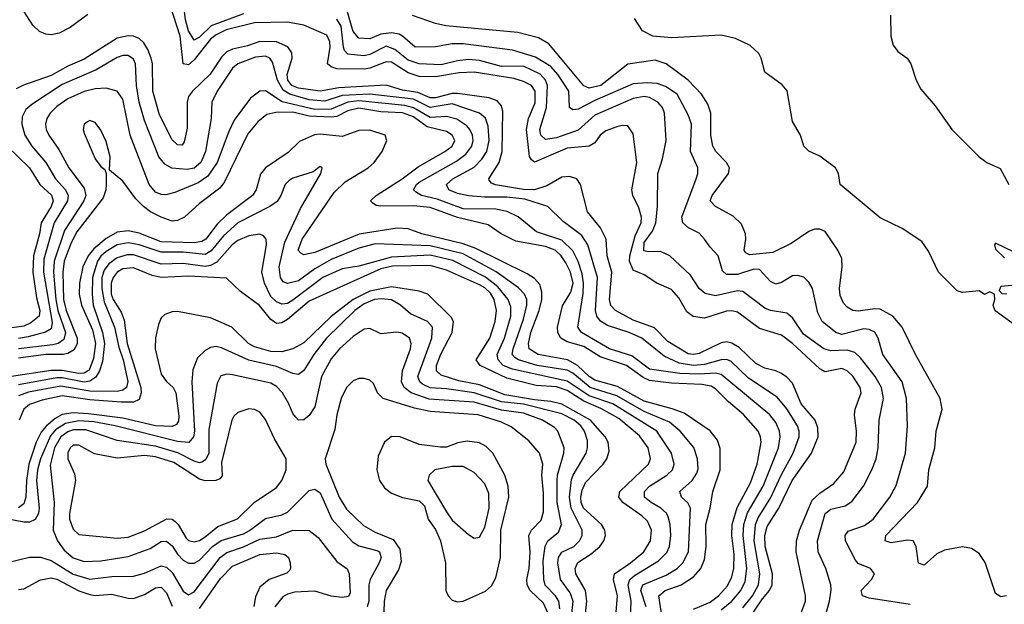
# Model space of a CAD drawing. Header units: inches. Extents: x 884549 to 1028252, y 526810 to 653624.
# Tile 479 of 656: x 941355 to 944942, y 595019 to 597151. Entities that reach past the tile are written whole.
import ezdxf

# ---------------------------------------------------------------- set-up
doc = ezdxf.new("R2010")
doc.units = ezdxf.units.IN
doc.header["$MEASUREMENT"] = 0
doc.layers.add('A9549', color=7, linetype='Continuous')

msp = doc.modelspace()

# ---------------------------------------------------------------- linework, layer by layer
at = {"layer": 'A9549', "color": 5}
for points, elevation in [([(942170, 597171.6), (942052.5, 597127.5), (942010, 597086.4), (941990, 597075.6), (941970, 597109.9), (941958.9, 597150), (941945.1, 597265.1)], 2160), ([(944199.1, 594980.9), (944218.1, 595030), (944218.1, 595050), (944183.9, 595210), (944185.2, 595250), (944195.7, 595290), (944241.7, 595398.3), (944270, 595424.8), (944321, 595459), (944357.5, 595502.5), (944402.2, 595610), (944403.5, 595650), (944396.3, 595710), (944398.5, 595730), (944420.9, 595790), (944417.2, 595810), (944390, 595850.4), (944370, 595870.9), (944350, 595879.2), (944290, 595866.7), (944270, 595877.3), (944170, 595970.3), (944130, 596000.4), (944050, 596024.3), (943970, 596084), (943950, 596089.6), (943930, 596087.3), (943850, 596062.5), (943808.8, 596068.8), (943785.3, 596085.3), (943756.7, 596136.7), (943730, 596166.7), (943675.8, 596190), (943630, 596220.1), (943590, 596237.7), (943576.8, 596270), (943577.8, 596290), (943597.8, 596362.2), (943619.6, 596410), (943620.3, 596430), (943610, 596464.8), (943588.6, 596510), (943585.1, 596530), (943603.2, 596630), (943590, 596734.7), (943570, 596763.1), (943550, 596764.6), (943530, 596759.9), (943490, 596744.7), (943470.2, 596730), (943450, 596702), (943430.2, 596690), (943350, 596682.4), (943230, 596630.8), (943219.1, 596639.1), (943212.3, 596652.3), (943201.4, 596750), (943209, 596790), (943232.3, 596847.7), (943232.5, 596890), (943219, 596910), (943190, 596925.3), (943155.5, 596935.5), (943010, 596959.3), (942956.5, 596956.5), (942870, 596942.4), (942810, 596943.9), (942770, 596956.7), (942710, 596995.2), (942690, 596996.8), (942630, 596973.4), (942610, 596969.8), (942510, 596971.9), (942490, 596978.5), (942476.3, 596990), (942486.3, 597050), (942485.3, 597070), (942473.7, 597093.7), (942390, 597130.9), (942330, 597141.7), (942210, 597138.7), (942106.8, 597113.2), (942070, 597095.3), (942050, 597078.9), (941990, 597003.6), (941970, 596986.2), (941950, 596989.8), (941939.1, 597090), (941903, 597203)], 2180), ([(941603.4, 597170), (941538.5, 597121.5), (941498.1, 597101.9), (941470, 597095.4), (941450, 597097.4), (941426.9, 597106.9), (941403, 597130), (941370, 597181)], 2180), ([(944598.8, 595018.8), (944450, 595041.9), (944425.3, 595050), (944420.9, 595070), (944458, 595110), (944468.6, 595130), (944454.7, 595150), (944410, 595168.4), (944399.5, 595179.5), (944363.9, 595250), (944362.5, 595270), (944373.6, 595286.4), (944433.3, 595306.7), (944464.6, 595330), (944525.5, 595410), (944547.8, 595452.2), (944582.2, 595570), (944589.9, 595670), (944586, 595770), (944569.9, 595830), (944499.7, 595930), (944482.8, 595990), (944470, 596011), (944450, 596021.3), (944430, 596022.9), (944350, 596003.3), (944327.8, 596010), (944278.1, 596050), (944262.2, 596082.2), (944242.8, 596170), (944230, 596193.5), (944211.5, 596211.5), (944190, 596218.4), (944170, 596216.1), (944130, 596192.2), (944110, 596186.8), (944090, 596195.9), (944050, 596239.9), (944030, 596241.3), (943970, 596221.3), (943930, 596221.8), (943915.4, 596235.4), (943899.1, 596290), (943870, 596320.8), (943850, 596350.7), (943830, 596372.5), (943791.6, 596391.6), (943771.3, 596410), (943767.4, 596430), (943819.5, 596570), (943825.9, 596590), (943825.5, 596610), (943799, 596670), (943802.5, 596770), (943790, 596803.8), (943750, 596879.5), (943707.5, 596907.5), (943677.9, 596917.9), (943640.5, 596920.5), (943590, 596916.2), (943450, 596856), (943390, 596824.4), (943370, 596822), (943357.4, 596830), (943355.6, 596890), (943317, 596950), (943290, 596979.7), (943233.8, 597013.8), (943150, 597038.8), (942970, 597062.8), (942930, 597062.1), (942870, 597051.1), (942795.1, 597050), (942749.9, 597089.9), (942737.5, 597097.5), (942710, 597102.7), (942670, 597097.8), (942630, 597080.7), (942590, 597082.6), (942570, 597107), (942546.9, 597186.9)], 2140), ([(944950, 595049.5), (944930, 595046.6), (944910, 595059), (944871.9, 595171.9), (944850, 595204.4), (944823.2, 595223.2), (944790, 595228.9), (944723.9, 595216.1), (944696.5, 595203.5), (944650, 595162), (944630, 595169.6), (944620.7, 595230), (944610.3, 595250.3), (944590, 595253.3), (944530, 595243.5), (944508.6, 595250), (944510.6, 595270), (944626.4, 595390), (944662.5, 595450), (944666.6, 595510), (944688.9, 595590), (944693.9, 595650), (944715.7, 595730), (944708, 595770), (944618.5, 595930), (944570.6, 596030), (944536.5, 596070), (944490, 596094.6), (944470, 596096.6), (944410, 596087.8), (944390, 596090.5), (944370, 596102), (944356.8, 596116.8), (944344.4, 596144.4), (944341.5, 596170), (944351.5, 596250), (944350, 596279.5), (944335.7, 596310), (944290, 596378.4), (944270, 596387.3), (944250, 596386.9), (944230, 596378), (944166, 596334), (944098.8, 596301.2), (944013.5, 596293.5), (944000.6, 596300.6), (943994.1, 596310), (944000.9, 596350), (943999.6, 596370), (943984.6, 596404.6), (943954.3, 596434.3), (943889.7, 596470), (943869.9, 596489.9), (943877.5, 596510), (943936.7, 596590), (943941, 596610), (943929.8, 596630), (943890.6, 596670), (943879.9, 596690), (943872.5, 596730), (943872.5, 596810), (943862.4, 596842.4), (943838.6, 596878.6), (943789.8, 596929.8), (943710, 596989.9), (943670, 597002.7), (943570, 596988.7), (943472.7, 596910), (943430, 596900.3), (943410, 596909.5), (943282.1, 597062.1), (943244.4, 597084.4), (943170, 597104), (942907.9, 597127.9), (942870, 597136.3), (942785.9, 597165.9)], 2120), ([(944527.2, 597167.2), (944529.1, 597090), (944537.4, 597057.4), (944554.8, 597034.8), (944587.7, 597010), (944602, 596990), (944620.7, 596930), (944637.5, 596897.5), (944690, 596836), (944750.5, 596750.5), (944850, 596650.8), (944878, 596630), (944927.5, 596607.5), (944958.8, 596550)], 2080), ([(944277.4, 594930), (944305.7, 595030), (944311.6, 595071.6), (944310.4, 595090.4), (944291.6, 595150), (944263.4, 595210), (944261.7, 595250), (944289.5, 595350.5), (944310, 595365.6), (944361.8, 595378.2), (944386.4, 595393.6), (944429.6, 595450.4), (944459.9, 595510), (944475.2, 595550), (944483, 595590), (944486.7, 595690), (944501.5, 595770), (944494.9, 595810), (944471.9, 595850), (944417.7, 595917.7), (944397, 595937), (944370, 595945.9), (944310, 595943.3), (944284.9, 595950), (944210, 596004.5), (944170, 596063.4), (944150, 596080.7), (944090, 596090.8), (944070, 596098.3), (943990, 596159), (943970, 596161.8), (943890, 596143.2), (943851.7, 596151.7), (943830.6, 596170), (943798.6, 596218.6), (943723.7, 596290), (943690, 596305.7), (943644.7, 596304.7), (943628.4, 596308.4), (943630, 596337.8), (943660.7, 596379.3), (943673.1, 596410), (943678.9, 596470), (943679.9, 596590), (943697.3, 596642.7), (943710.3, 596709.7), (943704.3, 596810), (943696.2, 596830), (943679.7, 596850), (943650, 596867.2), (943630, 596870.9), (943590, 596863.2), (943450, 596802.8), (943390, 596747.4), (943310, 596719.2), (943270, 596714.1), (943254.1, 596730), (943250.3, 596750), (943274.6, 596830), (943277.3, 596910), (943270.1, 596930.1), (943251.4, 596951.4), (943190, 596980.6), (943110, 596979.5), (943030, 597001.6), (942990, 597005.4), (942950, 597001.1), (942890, 596985.7), (942810, 596989.2), (942770, 597002.7), (942722, 597042), (942690, 597053.4), (942630, 597023.7), (942610, 597019.3), (942550, 597024.8), (942537.9, 597037.9), (942534.1, 597050), (942526.3, 597126.3), (942510, 597152.1)], 2160), ([(945030, 596002), (944909.3, 596089.3), (944902, 596110), (944908, 596130), (944906, 596150), (944890, 596158), (944870, 596148.7), (944850, 596162), (944790, 596156), (944770, 596162), (944702.9, 596230), (944666, 596306), (944641.7, 596341.7), (944570, 596389.3), (944490, 596427.6), (944343.6, 596550), (944338.4, 596590), (944327, 596610), (944270, 596652.8), (944230, 596671.5), (944211.5, 596690), (944199.1, 596730), (944170, 596779), (944151, 596891), (944133.3, 596913.3), (944070, 596959.6), (944056.5, 597010), (944047.5, 597027.5), (944016.3, 597056.3), (943962.3, 597082.3), (943910, 597093.7), (943730, 597084.9), (943661.5, 597090), (943624, 597110), (943594.7, 597154.7)], 2080), ([(944012.3, 594967.7), (944060.6, 595039.4), (944086.9, 595070), (944096.8, 595090), (944097.5, 595130), (944070.8, 595230), (944070.2, 595270), (944077.6, 595302.4), (944121.2, 595370), (944169.2, 595470), (944240.1, 595570), (944264.4, 595630), (944263, 595663), (944253.1, 595690), (944202.2, 595750), (944170, 595825.6), (944150, 595847.4), (944130, 595861), (944110, 595870.8), (944070, 595880.3), (944037.3, 595897.3), (943975.6, 595955.6), (943950, 595971.8), (943930, 595976.5), (943910, 595972.4), (943830, 595933.9), (943810, 595929.7), (943790, 595932.4), (943716.8, 595976.8), (943667.7, 596027.7), (943590, 596054.9), (943525.8, 596090), (943509, 596109), (943503.6, 596130), (943512.2, 596230), (943495.6, 596290), (943491.5, 596350), (943471.5, 596391.5), (943423.2, 596450), (943398, 596550), (943384.9, 596570), (943358.3, 596578.3), (943330, 596576.7), (943275.3, 596544.7), (943230, 596529.6), (943190, 596531.4), (943087.9, 596547.9), (943073.9, 596553.9), (943065.5, 596565.5), (943063.8, 596570), (943101.5, 596630), (943113, 596670), (943115.2, 596815.2), (943110, 596837), (943094.2, 596854.2), (943065.3, 596865.3), (942950, 596881.2), (942930, 596881.8), (942870, 596865.1), (942850, 596865.1), (942804.8, 596884.8), (942750, 596893.6), (942690, 596911.8), (942517.5, 596902.5), (942450, 596889.8), (942370, 596900.8), (942346.4, 596910), (942331.9, 596930), (942329.6, 596950.4), (942347, 597010), (942346.1, 597030), (942331.8, 597051.8), (942290.1, 597070.1), (942230, 597070.7), (942185.2, 597054.8), (942130, 597043.4), (942110, 597033.4), (942090, 597014.3), (942048.3, 596951.7), (941984.5, 596890), (941969.8, 596870), (941964.6, 596850), (941965.4, 596754.6), (941954.2, 596705.8), (941947.2, 596692.8), (941930, 596693.8), (941910, 596712.2), (941864.1, 596804.1), (941839.9, 596890), (941838.3, 596990), (941834, 597010), (941822.2, 597042.2), (941806.7, 597066.7), (941790, 597081.7), (941770, 597089.9), (941750, 597091.8), (941710, 597083.1), (941590, 597006.4), (941530, 596981), (941470, 596947.5), (941368.3, 596911.7), (941341.8, 596898.2)], 2220), ([(943990, 595005.7), (944025.1, 595050), (944047.1, 595090), (944052, 595130), (944030.3, 595250), (944035.4, 595310), (944045.5, 595334.5), (944091.9, 595408.1), (944129.5, 595490.5), (944173.1, 595570), (944194.4, 595630), (944194.5, 595650), (944188.5, 595670), (944150, 595732.3), (944114.3, 595774.3), (944010, 595843.4), (943945.8, 595905.8), (943930, 595911.5), (943910, 595910.5), (943850, 595894), (943810.2, 595889.8), (943757.7, 595897.7), (943703.2, 595923.2), (943621.5, 595990), (943575.9, 596010), (943496, 596036), (943471, 596051), (943457.2, 596070), (943453.2, 596090), (943459.7, 596210), (943424.6, 596330), (943403.3, 596363.3), (943335.2, 596415.2), (943278.9, 596470), (943195.6, 596495.6), (943130, 596503.9), (943050, 596502.9), (942990, 596508.6), (942950, 596517.2), (942918.1, 596530), (942909.9, 596550), (942933.2, 596570), (943010, 596612.6), (943038.6, 596641.4), (943056.4, 596670), (943064.8, 596710), (943061.9, 596761.9), (943051.7, 596791.7), (943030.6, 596810), (942930, 596844), (942850, 596829.8), (942790, 596860.3), (942630, 596878.9), (942530, 596873.9), (942466.3, 596853.7), (942410, 596858.2), (942338.4, 596878.4), (942314.1, 596894.1), (942294.2, 596930), (942276, 596996), (942266.2, 597010), (942250, 597017.9), (942213.4, 597013.4), (942150, 596989.1), (942130, 596973.2), (942074.3, 596890), (942054.7, 596850), (942052.4, 596790), (942031.4, 596670), (942014.9, 596630), (941990, 596608.8), (941964.6, 596604.6), (941909.2, 596609.2), (941883.7, 596623.7), (941862.3, 596650), (941810, 596783.5), (941790, 596849.8), (941780.7, 596910), (941776.8, 596990), (941770, 597006.9), (941750, 597019.9), (941730, 597020.3), (941710, 597013.2), (941632.8, 596967.2), (941510, 596914.5), (941399.1, 596840.9), (941377.5, 596822.5), (941363.6, 596796.4), (941362.2, 596770), (941373.8, 596730), (941399, 596690), (941449.8, 596629.8), (941485.1, 596570), (941521.6, 596530), (941531.7, 596510), (941528.4, 596490), (941480.9, 596410), (941442.4, 596277.6), (941441.7, 596230), (941473.6, 596046.4), (941470, 596023.9), (941448.6, 596011.4), (941385.5, 595994.5), (941350, 595988)], 2240), ([(943910, 594999), (943949.8, 595030.2), (943982.3, 595070), (943997.9, 595102.1), (944003.9, 595150), (943990.7, 595270), (943993.1, 595310), (944006.8, 595353.2), (944063.4, 595450), (944119, 595590), (944125, 595630), (944122.7, 595650), (944110, 595681.7), (944087.8, 595710), (943910, 595857.2), (943890, 595861.4), (943830, 595858), (943760.5, 595860.5), (943650, 595876.6), (943585.6, 595925.6), (943503.2, 595950), (943402.1, 596010), (943388, 596030), (943408.2, 596151.8), (943409.3, 596190), (943403.9, 596223.9), (943389.4, 596269.4), (943370, 596307.9), (943330, 596346.2), (943237.3, 596377.3), (943171.2, 596431.2), (943131.3, 596451.3), (943090, 596459.7), (942970, 596460.8), (942875.6, 596495.6), (942818.2, 596510), (942800.1, 596520.1), (942789.3, 596530), (942800.3, 596550), (942810, 596557.9), (942945.8, 596634.2), (942980.2, 596659.8), (943001.6, 596690), (943006.4, 596710), (943004.7, 596730), (942995.4, 596750), (942983.3, 596763.3), (942947.7, 596787.7), (942910, 596797.5), (942850, 596794.2), (942790, 596829), (942757.8, 596837.8), (942590, 596854.4), (942550, 596849.2), (942490, 596824.7), (942430, 596823.6), (942311.6, 596851.6), (942250, 596891.3), (942230, 596890.4), (942196, 596864), (942136.2, 596783.8), (942116.7, 596743.3), (942074.4, 596630), (942040.4, 596579.6), (942004.7, 596555.3), (941920.1, 596519.9), (941887.8, 596512.2), (941870, 596513.1), (941850, 596521.5), (941826.1, 596550), (941757.5, 596730), (941730, 596861), (941710, 596889.8), (941670, 596900.4), (941630, 596898.1), (941590, 596888.8), (941530, 596861.7), (941490, 596833.5), (941466.1, 596810), (941453.4, 596790), (941448.3, 596770), (941450.6, 596750), (941461.5, 596730), (941497.5, 596677.5), (941533.3, 596610), (941590, 596536.2), (941596, 596510), (941588, 596490), (941518.6, 596381.4), (941480.4, 596270), (941478.2, 596230), (941486.2, 596130), (941493.2, 596090), (941521.8, 596010), (941515.6, 595984.4), (941495, 595970), (941475.1, 595964.9), (941350, 595950.1)], 2260), ([(943810, 595001.3), (943870, 595027.2), (943900.3, 595050), (943933.3, 595086.7), (943950, 595119.8), (943956.6, 595150), (943957.9, 595202.1), (943949.3, 595270), (943951.2, 595310), (943968.4, 595371.6), (944017.6, 595462.4), (944041.5, 595530), (944056.4, 595610), (944054.2, 595630), (944045.6, 595650), (943991.6, 595711.6), (943937.2, 595757.2), (943890, 595804.9), (943874, 595814), (943840.6, 595820.6), (943730, 595825.2), (943650, 595835.6), (943625.8, 595845.8), (943565.1, 595890), (943470, 595920.9), (943410, 595958.7), (943350, 595975.6), (943326.9, 595990), (943315.7, 596010), (943314.2, 596030), (943332.5, 596107.5), (943363, 596157), (943371, 596190), (943361.2, 596230), (943344.4, 596264.4), (943327.7, 596290), (943305.5, 596310), (943270, 596323.3), (943162.5, 596342.5), (943108.5, 596370), (943062.1, 596402.1), (942950, 596429.2), (942850, 596465.9), (942790, 596472.2), (942670.3, 596470.3), (942653.2, 596473.2), (942641.2, 596481.2), (942633, 596490), (942653.2, 596510), (942748.2, 596570), (942806.3, 596613.7), (942904.2, 596670), (942930.8, 596690), (942939.7, 596710), (942930.4, 596730), (942910, 596742.8), (942839.9, 596759.9), (942790, 596795.8), (942750, 596810.7), (942670, 596814.5), (942590, 596827.5), (942550, 596818), (942510, 596797.6), (942490, 596795.2), (942410, 596798.7), (942350, 596813.5), (942288.3, 596811.7), (942255.1, 596804.9), (942221.9, 596778.1), (942186.2, 596733.8), (942101, 596559), (942084.1, 596535.9), (942010, 596479.8), (941955.5, 596430), (941930, 596418.1), (941910, 596416), (941869.9, 596430), (941831.9, 596450), (941805.5, 596470), (941777.7, 596497.7), (941730, 596562), (941682, 596602), (941684.2, 596650), (941670, 596706), (941650, 596747.6), (941630, 596775.1), (941610, 596783.1), (941601.3, 596778.7), (941589.1, 596770), (941586.4, 596750), (941590, 596737.3), (941630, 596643.6), (941650, 596615.2), (941664.7, 596604.7), (941669.4, 596589.4), (941669.6, 596549.6), (941668.3, 596530), (941658.7, 596501.3), (941563.5, 596376.5), (941542.7, 596337.3), (941517, 596270), (941512.1, 596230), (941514.3, 596130), (941523.7, 596090), (941563.6, 595990), (941564, 595970), (941553, 595947), (941530, 595933.7), (941512.6, 595930), (941450, 595929.8), (941350, 595916.3)], 2280), ([(943695.8, 594970), (943683, 595050), (943707.1, 595070), (943764.7, 595090), (943810, 595118.9), (943836.8, 595150), (943850, 595182.8), (943856.4, 595230), (943854.9, 595310), (943871, 595370), (943880.5, 595430), (943906.9, 595510), (943906.8, 595586.8), (943897.5, 595617.5), (943870, 595651.7), (943775.6, 595715.6), (943732.1, 595732.1), (943630, 595759.9), (943532.7, 595812.7), (943450, 595836.1), (943430, 595849.4), (943387.5, 595890), (943350.8, 595910), (943243.5, 595930), (943210.4, 595950), (943208.6, 595970), (943217.2, 596010), (943247.2, 596090), (943256.8, 596130), (943257.7, 596157.7), (943250, 596184.7), (943230, 596207.5), (943204.3, 596224.3), (943016.7, 596316.7), (942970, 596332.9), (942820.3, 596370), (942770, 596388.1), (942730, 596390.4), (942591.1, 596368.9), (942430, 596301.7), (942390, 596293.3), (942378.8, 596298.8), (942369.9, 596310), (942384.3, 596350), (942500.1, 596519.9), (942540.1, 596559.9), (942624.6, 596610), (942645.9, 596630), (942675.4, 596670), (942693, 596710), (942686, 596730), (942630, 596747.2), (942590, 596746.2), (942530, 596724.3), (942450, 596733.5), (942428.7, 596731.3), (942373.8, 596706.2), (942333.1, 596666.9), (942250, 596610.3), (942232.7, 596587.3), (942216.1, 596530), (942202.5, 596510), (942110, 596439.3), (942074.8, 596405.2), (942033.1, 596350), (942018.6, 596341.4), (941990, 596336.4), (941870, 596341.2), (941790, 596371.9), (941750, 596380.5), (941710, 596375.4), (941670, 596352.7), (941624.9, 596315.1), (941604.5, 596290), (941585, 596250), (941572.4, 596190), (941571.8, 596150), (941580.1, 596110), (941619.6, 596019.6), (941630.4, 595970.4), (941624.2, 595915.8), (941607.3, 595872.7), (941590, 595862), (941570, 595861.1), (941510, 595872.1), (941470, 595871.5), (941324.7, 595850)], 2320), ([(941309.2, 596689.2), (941390.4, 596610), (941428.4, 596550), (941471.2, 596511.2), (941476.4, 596490), (941469.1, 596470), (941433.1, 596410), (941427.4, 596370), (941404.7, 596290), (941402.7, 596230), (941416.5, 596136.5), (941427.9, 596090), (941425.4, 596070), (941395.1, 596044.9), (941370, 596032.6), (941230, 596013.2)], 2220), ([(943637.6, 595010), (943618.4, 595070), (943624.9, 595090), (943710, 595124.8), (943749.9, 595150), (943770.8, 595170), (943791, 595210), (943798.3, 595370), (943788.8, 595388.8), (943766.3, 595410), (943759.8, 595430), (943805.3, 595470), (943822.4, 595497.6), (943826.6, 595513.4), (943824.9, 595550), (943810.9, 595590.9), (943761.3, 595650), (943722.6, 595682.6), (943630, 595722.4), (943530, 595778.6), (943433.6, 595810), (943370, 595862), (943350, 595872.4), (943240.2, 595890), (943171.6, 595910), (943158.7, 595918.7), (943149.1, 595930), (943152.9, 595950), (943190, 596058.3), (943202.9, 596110), (943202.2, 596130), (943194, 596150), (943172.7, 596172.7), (943090.9, 596230.9), (942970, 596297.3), (942850, 596325.7), (942650, 596333.6), (942590, 596317.4), (942490, 596275.9), (942430, 596242.6), (942370, 596198.9), (942330, 596188.5), (942315.3, 596195.3), (942304.4, 596210), (942300.6, 596250), (942320.2, 596339.8), (942378.2, 596461.8), (942452.4, 596590), (942456.2, 596610), (942450, 596615.6), (942423.6, 596596.4), (942350, 596572.8), (942336, 596564), (942322.2, 596550), (942306.6, 596510), (942292.3, 596487.7), (942266.5, 596470), (942150, 596409.6), (942097.3, 596362.7), (942052.6, 596307.4), (942030, 596293.9), (941950, 596302.6), (941870, 596302.6), (941790.1, 596329.9), (941750, 596336.6), (941710, 596329.2), (941670, 596305.5), (941650, 596288.1), (941638.4, 596270), (941620.6, 596210), (941618.6, 596150), (941622.9, 596110), (941657, 596010), (941663.2, 595970), (941655.9, 595904.1), (941646, 595870), (941632.7, 595847.3), (941610, 595832.6), (941590, 595829.5), (941510, 595844.7), (941490, 595844.3), (941350, 595819.8)], 2340), ([(943580.6, 594970), (943583, 595030), (943571.8, 595090), (943578.3, 595110), (943595.3, 595124.7), (943682.5, 595177.5), (943712.3, 595207.7), (943722.9, 595230), (943727.6, 595270), (943725.1, 595310), (943717.8, 595337.8), (943711.2, 595351.2), (943691, 595370), (943655.8, 595390), (943631.6, 595410), (943630.9, 595430), (943649.4, 595450), (943713, 595490), (943733.3, 595510), (943739.5, 595530), (943729.9, 595570), (943675.6, 595650), (943515.6, 595750), (943430, 595779.7), (943350, 595833), (943150, 595876.7), (943116.3, 595890), (943097.6, 595910), (943093.9, 595930), (943121.2, 595990), (943143.8, 596070), (943143.9, 596103.9), (943134.9, 596130), (943097.1, 596177.1), (943052, 596212), (942932.9, 596272.9), (942850, 596292.5), (942710, 596285.3), (942590, 596252), (942530, 596241.8), (942459.2, 596210), (942350, 596128.3), (942330, 596115.3), (942310, 596113.2), (942290, 596121.6), (942270, 596141.3), (942246.3, 596190), (942236.9, 596230), (942253.6, 596330), (942253, 596350), (942242.9, 596362.9), (942230, 596368.1), (942190, 596362.5), (942150, 596345.4), (942129.1, 596330), (942073.4, 596266.6), (942050, 596254.8), (942030, 596251), (941950, 596261.5), (941870, 596259.4), (941770, 596293.3), (941746.9, 596293.1), (941710, 596282), (941679.3, 596260.7), (941662.5, 596237.5), (941654.6, 596210), (941653.9, 596170), (941662.4, 596122.4), (941700.5, 596030), (941716.2, 595956.2), (941732.2, 595910), (941749, 595831), (941743.4, 595810), (941730, 595799.9), (941710, 595795.4), (941610, 595796.8), (941505.1, 595814.9), (941387.1, 595792.9), (941350, 595778.6)], 2360), ([(945008.4, 596288.4), (944910, 596335.3), (944906.8, 596330), (944910, 596314), (944942.8, 596282.8)], 2080), ([(943527.4, 594990), (943533, 595050), (943518.8, 595110), (943522.1, 595130), (943580.6, 595170), (943629, 595210), (943653.5, 595250), (943656.2, 595290), (943641.7, 595321.7), (943621.9, 595341.9), (943552.5, 595390), (943537.7, 595410), (943541.9, 595430), (943645.4, 595530), (943653.4, 595550), (943644.1, 595590), (943613.5, 595633.5), (943537.1, 595697.1), (943472.5, 595732.5), (943410, 595759.8), (943350, 595798.9), (943310, 595811.6), (943236.3, 595816.3), (943130, 595844.1), (943032.5, 595890), (943017.7, 595910), (943067.6, 595990), (943086.8, 596050), (943091.7, 596090), (943084, 596130), (943070, 596153.8), (943050, 596172.8), (943030, 596183.7), (942910, 596237.1), (942850, 596253.9), (942712.5, 596252.5), (942670, 596242.3), (942410, 596124.1), (942330, 596057.7), (942310, 596045.1), (942290, 596042.3), (942270, 596057.3), (942228.1, 596108.1), (942159, 596159), (942108.4, 596208.4), (941970, 596215), (941870, 596210.7), (941837.7, 596217.7), (941770, 596246.1), (941730, 596241.9), (941709.9, 596230.1), (941695.4, 596210), (941687.7, 596190), (941687.8, 596150), (941695.6, 596130), (941724.6, 596084.6), (941734.9, 596054.9), (941745.9, 595970), (941795.8, 595810), (941797.8, 595790), (941790, 595765.6), (941770, 595756.5), (941724, 595756), (941610, 595764.6), (941510, 595779.4), (941436.6, 595763.4), (941390, 595747.4), (941369.8, 595730), (941353.2, 595690)], 2380), ([(943413.1, 594950), (943421.7, 595030), (943416.3, 595070), (943381.4, 595130), (943378.6, 595150), (943388.4, 595171.6), (943437.3, 595202.7), (943468, 595230), (943482.6, 595250), (943488.6, 595270), (943486.4, 595290), (943474.5, 595310), (943408.8, 595370), (943400.7, 595390), (943399.6, 595410), (943404.2, 595435.8), (943416.4, 595463.6), (943480.1, 595530), (943493.6, 595550), (943502.4, 595577.6), (943499.3, 595610), (943488.3, 595630), (943434.8, 595690), (943330, 595749), (943290, 595758.7), (943230, 595764), (943122.3, 595782.3), (943030, 595819.2), (942954.3, 595834.3), (942890, 595854.2), (942873.2, 595870), (942873.8, 595890), (942889, 595931), (942930.5, 596010), (942935.2, 596050), (942926.2, 596066.2), (942841.5, 596150), (942810, 596160.5), (942710, 596176.2), (942630, 596160.4), (942570, 596130.8), (942490, 596068.6), (942390, 595972.4), (942349.8, 595950.2), (942310, 595939.8), (942270, 595941.2), (942210, 595957.6), (942187.9, 595970), (942128, 596030), (942050, 596063.8), (941930, 596086.4), (941910, 596084.9), (941884.1, 596075.9), (941870, 596063.1), (941860.4, 596039.6), (941849.2, 595990.8), (941848.7, 595950), (941870, 595858.3), (941890, 595831.2), (941914.2, 595810), (941923.6, 595790), (941934.5, 595705.5), (941933.4, 595686.6), (941925.5, 595674.5), (941910, 595667.3), (941850, 595670.3), (941730, 595698.3), (941606, 595714), (941550, 595716.8), (941509.4, 595710.6), (941483.9, 595696.1), (941451.3, 595668.7), (941433.5, 595646.5), (941414.8, 595610), (941388.5, 595530), (941379.7, 595470), (941377.3, 595410), (941370, 595385), (941350, 595371)], 2420), ([(944970, 596181.2), (944930, 596178), (944923.6, 596163.6), (944932.7, 596152.7), (944951.1, 596151.1)], 2080), ([(943363.3, 594950), (943371.2, 595030), (943360.9, 595060.9), (943324.7, 595110), (943315.9, 595170), (943317.9, 595190), (943330, 595209.6), (943374.2, 595230), (943394.7, 595250), (943403.7, 595270), (943404.4, 595290), (943364.2, 595370), (943357.6, 595410), (943365.7, 595474.3), (943370.9, 595490), (943418.4, 595570), (943424, 595590), (943423.5, 595616.5), (943412.9, 595650), (943398.8, 595670), (943374.9, 595690), (943330, 595714), (943190, 595749.1), (943110, 595757), (943010, 595790.6), (942910, 595805.3), (942850, 595808.6), (942821.9, 595821.9), (942812.3, 595830), (942805.2, 595850), (942856.1, 595990), (942858.5, 596030), (942841.1, 596050), (942778.3, 596078.3), (942742.8, 596110), (942710, 596128.8), (942672.9, 596132.9), (942647.2, 596130), (942610, 596114.5), (942575.7, 596090), (942472.6, 595990), (942426.1, 595930), (942390, 595871.2), (942370, 595856.7), (942350, 595860.6), (942290, 595885.7), (942190, 595909.6), (942090, 595954.7), (942070, 595959), (942050, 595956), (942030, 595945), (942002.7, 595917.3), (941985.6, 595874.4), (941982.1, 595830), (941991.6, 595650), (941988.5, 595630), (941970.9, 595609.1), (941930, 595612.4), (941703.2, 595670), (941624.6, 595684.6), (941570, 595688.6), (941521.6, 595678.4), (941485.2, 595654.8), (941466.4, 595633.6), (941430.8, 595550), (941420, 595510), (941415.7, 595470), (941425.5, 595370), (941423.2, 595350), (941411.5, 595328.5), (941390, 595318.4), (941370, 595318.2), (941230, 595345.4)], 2440), ([(943322.3, 595002.3), (943318.8, 595030), (943307, 595050), (943268.9, 595088.9), (943264, 595110), (943262, 595178), (943269, 595231), (943278.8, 595250), (943317.4, 595282.6), (943328.4, 595310), (943313.4, 595390), (943312.8, 595470), (943314.5, 595490), (943337.9, 595570), (943338.2, 595590), (943315.4, 595650), (943303.3, 595663.3), (943259, 595690), (943190, 595716.1), (943110, 595727.5), (943010, 595756.4), (942846.7, 595766.7), (942780.6, 595790), (942755.1, 595810), (942745.8, 595830), (942749.9, 595870), (942778.5, 595950), (942781, 595970), (942775.4, 595990), (942748, 596008), (942729, 596011), (942670, 596005.2), (942630, 596024.8), (942610, 596021.8), (942570, 595995.2), (942520.1, 595950), (942490, 595913.6), (942454.6, 595850), (942430, 595739.1), (942410, 595707.6), (942390, 595692.1), (942370, 595691), (942360.9, 595700.9), (942350, 595714.3), (942335.7, 595750), (942312.3, 595790), (942290, 595813.3), (942270, 595824.8), (942130, 595856.2), (942110, 595858.4), (942087.3, 595852.7), (942074.4, 595825.6), (942043.3, 595656.7), (942044, 595570), (942033, 595547), (942021.2, 595538.8), (942010, 595535.1), (941990, 595540.8), (941931.1, 595571.1), (941850, 595595.7), (941710, 595616), (941595.2, 595655.2), (941550, 595655), (941530, 595648.4), (941504.3, 595630), (941482.1, 595590), (941466.3, 595526.3), (941479.9, 595390), (941477.2, 595290), (941492.3, 595250), (941516.4, 595216.4), (941550, 595189), (941590, 595175.7), (941650, 595177.7), (941750, 595193), (941830, 595222.5), (941870, 595247.6), (941890, 595249.2), (941910, 595232.7), (941930, 595201.5), (941950, 595180.1), (941970, 595169.1), (941990, 595169.6), (942010, 595180.3), (942057.3, 595230), (942088.7, 595251.3), (942170, 595276), (942192.3, 595287.7), (942250, 595331.6), (942310, 595345.6), (942330, 595355.6), (942410, 595433.9), (942430, 595438.9), (942450, 595425.9), (942492.5, 595330), (942567.2, 595247.2), (942590, 595232.7), (942655.9, 595215.9), (942665.2, 595210), (942671.6, 595190), (942665, 595170), (942631.6, 595110), (942626.7, 595090), (942627.4, 595030), (942621.2, 595010)], 2460), ([(943278.2, 594990), (943263, 595023), (943214.4, 595070), (943203.8, 595090), (943202.6, 595110), (943210.8, 595150), (943214.4, 595210), (943209.9, 595270.1), (943219.9, 595290), (943254.6, 595325.4), (943263.5, 595356.5), (943263.8, 595423.8), (943256.9, 595490), (943260.3, 595530), (943248.1, 595570), (943210, 595615.4), (943145.7, 595665.7), (943110, 595683.3), (943025.1, 595710), (942850, 595722.3), (942793.7, 595733.7), (942679.5, 595770), (942658.3, 595790), (942643.8, 595823.8), (942630, 595836.8), (942610, 595842.8), (942590, 595842.2), (942570, 595833.6), (942545.9, 595810), (942526.3, 595770), (942510.8, 595710), (942503.4, 595656.6), (942468.1, 595550), (942470.1, 595530), (942519.2, 595410), (942546, 595366), (942607, 595307), (942650, 595281.8), (942715.9, 595255.9), (942739.9, 595219.9), (942744.7, 595175.3), (942734.6, 595145.4), (942690, 595069.7), (942682.5, 595030), (942681.3, 594990)], 2480), ([(941310, 595171.9), (941390, 595191), (941430, 595191.5), (941470, 595178.9), (941550, 595129.5), (941610, 595111), (941690, 595120.5), (941770, 595121.7), (941810, 595132.1), (941870, 595159.2), (941890, 595154.4), (941910, 595135.7), (941950, 595066.6), (941970, 595053.8), (941990, 595065), (942085.4, 595190), (942110, 595208), (942170, 595228.3), (942230, 595256.5), (942290, 595264.6), (942350, 595289.6), (942410, 595288.3), (942442.4, 595262.4), (942510, 595174.8), (942548.3, 595148.3), (942555.4, 595130), (942558.6, 595061.4), (942552.6, 595047.4), (942530, 595043.4), (942490, 595048.6), (942430, 595066.5), (942356.4, 595063.6), (942330, 595056.6), (942313.4, 595046.6), (942284.7, 595010)], 2440), ([(942010, 595003.5), (942086.9, 595113.1), (942130, 595158.1), (942230, 595201.2), (942290, 595207.4), (942320.4, 595200.4), (942333.6, 595190), (942340.8, 595170), (942341.6, 595150), (942337.6, 595142.4), (942327.7, 595132.3), (942263.9, 595110), (942230, 595082), (942213.4, 595046.6), (942208.4, 595011.6)], 2420), ([(941350, 595072.8), (941370, 595075), (941430, 595108.7), (941470, 595115.7), (941490, 595110.3), (941570, 595068.5), (941610, 595054.4), (941630, 595051.4), (941690, 595056), (941750, 595041.1), (941770, 595040.8), (941810, 595054.5), (941850, 595079.3), (941870, 595081.1), (941890, 595060.9), (941910, 595012)], 2420)]:
    msp.add_lwpolyline(points, dxfattribs=dict(at, elevation=elevation))
for points, elevation in [([(942190, 595731.6), (942150, 595718.2), (942135.1, 595704.9), (942127.2, 595690), (942090, 595536.3), (942092, 595488), (942083.9, 595476.1), (942069.7, 595470.3), (942030, 595469.9), (942010, 595475.8), (941916.1, 595536.1), (941850, 595557.2), (941810, 595561.9), (941710, 595552), (941627.7, 595567.7), (941570, 595598.9), (941550, 595599.2), (941538.5, 595590), (941530, 595571.5), (941529.6, 595550), (941554.7, 595494.7), (941558, 595470), (941536.6, 595350), (941536.8, 595330), (941550, 595293.2), (941570, 595274.1), (941710, 595259.9), (941750, 595264.5), (941810, 595286.6), (941891.2, 595331.2), (941910, 595329.6), (941921.3, 595321.3), (941932.5, 595310), (941960.7, 595260.7), (941970, 595251.5), (941990, 595246.8), (942010, 595252.1), (942030, 595264.7), (942076.6, 595303.4), (942148.9, 595331.1), (942209.6, 595390.4), (942290, 595444.8), (942309.8, 595470), (942325.2, 595510), (942325.4, 595550), (942282.6, 595622.6), (942250, 595693.3), (942230, 595719.3), (942210, 595729.8)], 2480), ([(942710, 595631.2), (942684.5, 595610), (942661.1, 595558.9), (942655.7, 595510), (942666, 595470), (942683.7, 595443.7), (942710, 595424.7), (942750, 595409), (942810, 595396.7), (942830, 595378), (942843.6, 595330), (942870, 595291.9), (942887.4, 595250), (942905.7, 595170), (942907.3, 595070), (942915.6, 595050), (942930, 595034.1), (942950, 595028.2), (942970.9, 595030.9), (943052.4, 595067.6), (943073.2, 595086.8), (943090, 595115.9), (943107, 595190), (943107.7, 595290), (943136.4, 595410), (943134.2, 595450), (943122.9, 595490), (943078.6, 595570), (943054.4, 595594.4), (943030, 595608.3), (942985.7, 595614.3), (942951.6, 595608.4), (942910, 595592.2), (942888.4, 595591.6), (942810, 595601.8), (942741, 595630)], 2520), ([(942970, 595521.9), (942930, 595521.4), (942866.7, 595510), (942847, 595490), (942842.2, 595470), (942910, 595356.1), (942930, 595326.2), (942990, 595274), (943010, 595260.2), (943030, 595264), (943050, 595300.2), (943065, 595370), (943063.7, 595423.7), (943050, 595457.9), (943010, 595499.9)], 2540)]:
    msp.add_lwpolyline(points, close=True, dxfattribs=dict(at, elevation=elevation))

doc.saveas('drawing.dxf')
